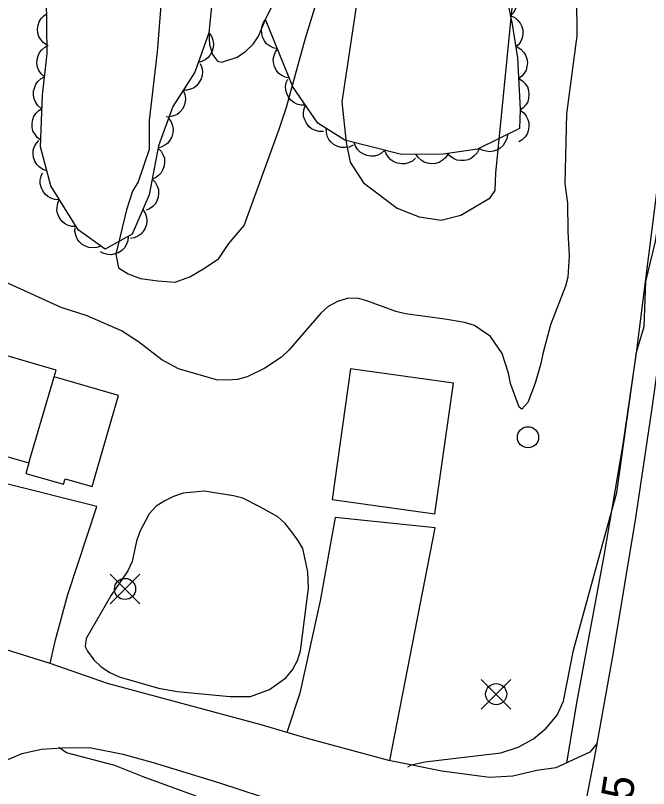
# Model space of a CAD drawing. Extents: x 282461 to 284471, y 5554090 to 5557646.
# Drawn here: x 283421.4 to 283481.3, y 5555795.9 to 5555869.1 of the extents above; entities that cross this region are included whole.
import ezdxf

# ---------------------------------------------------------------- set-up
doc = ezdxf.new("R2010")
doc.units = 0
for name, color, linetype in [('Niveau 1', 7, 'Continuous'), ('Niveau 19', 7, 'Continuous'), ('Niveau 2', 7, 'Continuous'), ('Niveau 21', 7, 'Continuous'), ('Niveau 3', 7, 'Continuous'), ('Niveau 31', 7, 'Continuous'), ('Niveau 36', 7, 'Continuous'), ('Niveau 44', 7, 'Continuous'), ('Niveau 7', 7, 'Continuous')]:
    doc.layers.add(name, color=color, linetype=linetype)

msp = doc.modelspace()

# ---------------------------------------------------------------- linework, layer by layer
at = {"layer": 'Niveau 1'}
msp.add_lwpolyline([(283458.52, 5555798), (283458.86, 5555798.19), (283460.12, 5555798.47), (283467.32, 5555799.32), (283468.95, 5555799.85), (283470.4, 5555800.64), (283471.59, 5555801.67), (283472.63, 5555802.87), (283473.23, 5555804.22), (283474.18, 5555809.04), (283478.28, 5555823.95), (283480.15, 5555837.2), (283480.87, 5555839.64), (283481.02, 5555843.91), (283481.96, 5555847.68), (283483.9, 5555860.21), (283483.82, 5555861.94), (283485.65, 5555873.82)], dxfattribs=at)
at = {"layer": 'Niveau 19'}
for points in [[(283424.65, 5555807.76), (283425.18, 5555810.01), (283426.34, 5555814.29), (283429.07, 5555822.62), (283420.4, 5555824.81), (283413.11, 5555827.11), (283411.54, 5555827.5), (283410.41, 5555824.12), (283405.58, 5555825.41), (283406.96, 5555829.68), (283402.88, 5555830.74), (283401.43, 5555824.93), (283398.5, 5555815.04)], [(283456.8, 5555798.59), (283461.09, 5555820.6), (283451.65, 5555821.58), (283450.23, 5555813.71), (283448.28, 5555804.96), (283447.05, 5555801.26)]]:
    msp.add_lwpolyline(points, dxfattribs=at)
at = {"layer": 'Niveau 2'}
for points in [[(283446.35, 5555858.31), (283447.03, 5555860.4), (283448.83, 5555866.9), (283450.75, 5555873.18), (283451.41, 5555877.36), (283453.08, 5555885.72), (283453.39, 5555890.94), (283452.99, 5555896.62), (283452.01, 5555902.52), (283451.05, 5555905.88), (283449.29, 5555907.95), (283447.43, 5555907.93), (283445.93, 5555906.65), (283443.87, 5555903.27), (283440.35, 5555893.61), (283437.63, 5555884.9), (283435.96, 5555877.35), (283435.3, 5555872.01), (283434.78, 5555865.63), (283434.02, 5555859.13), (283434.04, 5555856.39)], [(283452.27, 5555860.89), (283452.67, 5555857.04), (283453.04, 5555855.18), (283454.33, 5555853.23), (283457.49, 5555850.82), (283459.58, 5555850.03), (283461.68, 5555849.69), (283463.53, 5555850.17), (283466.3, 5555851.82), (283466.76, 5555852.51), (283466.83, 5555854.16), (283468.98, 5555875.88)], [(283474.44, 5555874.35), (283474.51, 5555867.14), (283473.53, 5555859.76), (283473.38, 5555853.15), (283473.63, 5555851.3), (283473.65, 5555848.63), (283473.78, 5555846.32), (283473.66, 5555844.32), (283473.43, 5555843.45), (283472.01, 5555839.79), (283471.28, 5555837.06), (283471.11, 5555836.13)], [(283453.67, 5555870.33), (283452.27, 5555860.89)], [(283434.04, 5555856.39), (283432.99, 5555853.34), (283432.46, 5555852.43), (283431.9, 5555850.68), (283430.89, 5555846.48), (283431.12, 5555845.2), (283432.06, 5555844.63), (283433.22, 5555844.18), (283434.85, 5555843.96), (283436.48, 5555843.85), (283437.87, 5555844.33), (283439.26, 5555845.15), (283440.64, 5555846.09), (283441.56, 5555847.49), (283443.01, 5555849.21), (283446.35, 5555858.31)], [(283471.11, 5555836.13), (283470.55, 5555834.27), (283469.87, 5555832.47), (283469.29, 5555831.83), (283469.06, 5555832), (283468.22, 5555834.26), (283468.04, 5555835.24), (283467.45, 5555837.09), (283466.33, 5555838.7), (283464.81, 5555839.73), (283463.88, 5555840.01), (283462.02, 5555840.34), (283458.3, 5555840.84), (283457.37, 5555841.06), (283454.63, 5555842.08), (283453.76, 5555842.31), (283452.77, 5555842.3), (283451.84, 5555842), (283450.98, 5555841.53), (283450.28, 5555840.89), (283447.24, 5555837.39), (283446.55, 5555836.75), (283444.99, 5555835.69), (283443.31, 5555834.87), (283442.38, 5555834.63), (283441.4, 5555834.56), (283440.41, 5555834.61), (283436.8, 5555835.63), (283435.23, 5555836.48), (283433.01, 5555838.2), (283431.43, 5555839.23), (283428.17, 5555840.65), (283425.72, 5555841.45), (283418.26, 5555844.8)], [(283448.56, 5555818.64), (283448.09, 5555819.45), (283447.5, 5555820.25), (283446.91, 5555821), (283446.21, 5555821.63), (283444.52, 5555822.6), (283442.89, 5555823.4), (283442.02, 5555823.63), (283439.23, 5555824.07), (283437.25, 5555823.88), (283436.33, 5555823.58), (283435.52, 5555823.17), (283434.71, 5555822.64), (283434.02, 5555821.94), (283433.16, 5555820.26), (283432.82, 5555819.33), (283432.43, 5555817.42), (283432.03, 5555816.54), (283430.43, 5555814.22), (283428.08, 5555810.15), (283427.98, 5555809.39), (283428.21, 5555808.93), (283428.8, 5555808.12), (283429.5, 5555807.44), (283430.32, 5555806.92), (283431.19, 5555806.52), (283434.92, 5555805.45), (283436.72, 5555805.12), (283441.66, 5555804.64), (283443.63, 5555804.65), (283445.42, 5555805.3), (283446.98, 5555806.41), (283447.61, 5555807.17), (283448.07, 5555808.04), (283448.35, 5555808.97), (283449.11, 5555814.88), (283449.04, 5555816.45), (283448.56, 5555818.64)], [(283438.49, 5555795.23), (283433.48, 5555797.05), (283430.8, 5555798.13), (283426.21, 5555799.31), (283425.47, 5555799.82)]]:
    msp.add_lwpolyline(points, dxfattribs=at)
at = {"layer": 'Niveau 21'}
for points in [[(283460.71, 5555718.97), (283464.36, 5555736.1), (283469.98, 5555765.27), (283471.92, 5555775.57), (283474.52, 5555790.34), (283476.3, 5555799.49), (283477.96, 5555808.81), (283480.08, 5555821.56), (283481.62, 5555831.93), (283482.77, 5555840.04), (283484.86, 5555856.85), (283486.57, 5555874.63), (283490.46, 5555919.03), (283493.03, 5555950.9), (283494.81, 5555971.05), (283497.52, 5556003.36), (283498.59, 5556015.13), (283507.24, 5556117.01)], [(283503.9, 5556104.84), (283503.1, 5556096.19), (283502.47, 5556087.83), (283499.48, 5556055.91), (283498.14, 5556036.36), (283497.27, 5556024.95), (283496.66, 5556015.32), (283495.18, 5556000.44), (283494.67, 5555992.56), (283493.09, 5555976.29), (283491.31, 5555953.51), (283487.89, 5555907.7), (283485.51, 5555884.08), (283483.68, 5555866.93), (283482.17, 5555853.32), (283480.13, 5555837.14), (283478.87, 5555828.51), (283477.05, 5555817.96), (283474.47, 5555804.05), (283473.53, 5555798.33)], [(283476.43, 5555800.25), (283475.72, 5555799.37), (283472.52, 5555797.89), (283470.72, 5555797.64), (283468.44, 5555797.12), (283466.23, 5555796.98), (283461.73, 5555797.6), (283456.7, 5555798.61), (283448.9, 5555800.71), (283444.62, 5555801.96), (283430.09, 5555805.88), (283424.65, 5555807.76), (283419.5, 5555809.39)], [(283472.86, 5555780.77), (283472.79, 5555781.94), (283472.43, 5555782.98), (283471.84, 5555784.24), (283471.1, 5555785.09), (283470.07, 5555785.9), (283467.97, 5555787.1), (283464.8, 5555788.47), (283458.16, 5555790.98), (283450.91, 5555793.31), (283446.69, 5555794.5), (283440.72, 5555796.44), (283434.43, 5555798.38), (283431.58, 5555799.17), (283428.4, 5555799.79), (283425.79, 5555799.77), (283423.84, 5555799.65), (283421.99, 5555799.23), (283420.02, 5555798.41)]]:
    msp.add_lwpolyline(points, dxfattribs=at)
at = {"layer": 'Niveau 31'}
msp.add_line((283422.64, 5555826.75), (283425.03, 5555834.87), dxfattribs=at)
for points in [[(283431.13, 5555833.11), (283425.03, 5555834.87), (283425.22, 5555835.5), (283419.35, 5555837.2)], [(283462.82, 5555834.27), (283453.08, 5555835.64), (283451.34, 5555823.28), (283461.07, 5555821.91), (283462.82, 5555834.27)], [(283420.45, 5555827.39), (283422.64, 5555826.75), (283422.35, 5555825.75), (283425.92, 5555824.72), (283426.07, 5555825.25), (283428.64, 5555824.51), (283431.13, 5555833.11)]]:
    msp.add_lwpolyline(points, dxfattribs=at)
at = {"layer": 'Niveau 36'}
for p, q in [((283433.16, 5555813.4), (283430.34, 5555816.22)), ((283430.34, 5555813.4), (283433.16, 5555816.22)), ((283468.27, 5555803.45), (283465.45, 5555806.27)), ((283465.45, 5555803.45), (283468.27, 5555806.27))]:
    msp.add_line(p, q, dxfattribs=at)
for centre in [(283469.884, 5555829.169), (283431.753, 5555814.821), (283466.869, 5555804.873)]:
    msp.add_circle(centre, 1, dxfattribs=at)
at = {"layer": 'Niveau 44'}
for points in [[(283470.63, 5555900.65), (283470.36, 5555896.74), (283470.24, 5555893.06), (283470.25, 5555885.98), (283470.14, 5555882.42), (283469.87, 5555880.82), (283469.4, 5555879.33), (283468.24, 5555876.66), (283467.56, 5555874.08), (283467.53, 5555872.73), (283467.74, 5555871.31), (283468.38, 5555868.25), (283468.9, 5555865.06), (283469.15, 5555860.16), (283469.07, 5555858.37), (283465.11, 5555856.43), (283461.86, 5555855.94), (283457.91, 5555855.91), (283452.56, 5555857.26), (283449.99, 5555858.86), (283447.64, 5555862.31), (283445.05, 5555868.69)], [(283467.6, 5555871.96), (283467.99, 5555871.81), (283468.3, 5555871.55), (283468.53, 5555871.31), (283468.69, 5555870.99), (283468.79, 5555870.64), (283468.81, 5555870.26), (283468.79, 5555869.93), (283468.66, 5555869.61), (283468.47, 5555869.29), (283468.22, 5555869.03)], [(283439.68, 5555867.43), (283438.34, 5555863.71), (283436.27, 5555860.45), (283434.91, 5555856.73), (283434.02, 5555852.08), (283432.43, 5555848.36), (283429.88, 5555846.95), (283427.31, 5555848.78), (283424.72, 5555852.94), (283423.76, 5555856.64), (283423.95, 5555861.51), (283424.38, 5555865.45), (283424.33, 5555870.79)], [(283424.37, 5555866.24), (283424.02, 5555866.47), (283423.77, 5555866.78), (283423.59, 5555867.07), (283423.5, 5555867.4), (283423.46, 5555867.77), (283423.52, 5555868.15), (283423.61, 5555868.46), (283423.8, 5555868.76), (283424.05, 5555869.03), (283424.34, 5555869.24)], [(283446.18, 5555865.91), (283445.77, 5555866), (283445.41, 5555866.19), (283445.15, 5555866.39), (283444.94, 5555866.67), (283444.77, 5555867), (283444.69, 5555867.38), (283444.65, 5555867.7), (283444.72, 5555868.04), (283444.85, 5555868.39), (283445.05, 5555868.69)], [(283468.25, 5555869.04), (283468.63, 5555868.86), (283468.93, 5555868.59), (283469.15, 5555868.34), (283469.29, 5555868.02), (283469.38, 5555867.66), (283469.38, 5555867.28), (283469.34, 5555866.95), (283469.2, 5555866.63), (283469, 5555866.32), (283468.73, 5555866.08)], [(283439.68, 5555867.43), (283439.93, 5555867.09), (283440.06, 5555866.71), (283440.13, 5555866.39), (283440.1, 5555866.04), (283440, 5555865.68), (283439.81, 5555865.34), (283439.62, 5555865.08), (283439.34, 5555864.87), (283439.01, 5555864.7), (283438.66, 5555864.61)], [(283424.14, 5555863.26), (283423.82, 5555863.53), (283423.6, 5555863.87), (283423.46, 5555864.17), (283423.41, 5555864.51), (283423.42, 5555864.88), (283423.52, 5555865.25), (283423.64, 5555865.55), (283423.87, 5555865.82), (283424.15, 5555866.07), (283424.47, 5555866.24)], [(283447.31, 5555863.13), (283446.9, 5555863.22), (283446.54, 5555863.42), (283446.28, 5555863.61), (283446.06, 5555863.89), (283445.9, 5555864.22), (283445.81, 5555864.6), (283445.78, 5555864.92), (283445.85, 5555865.27), (283445.98, 5555865.61), (283446.18, 5555865.91)], [(283468.85, 5555866.09), (283469.2, 5555865.87), (283469.48, 5555865.57), (283469.66, 5555865.3), (283469.77, 5555864.96), (283469.82, 5555864.6), (283469.78, 5555864.22), (283469.7, 5555863.9), (283469.53, 5555863.59), (283469.29, 5555863.31), (283469, 5555863.09)], [(283438.85, 5555864.52), (283439.02, 5555864.13), (283439.07, 5555863.73), (283439.06, 5555863.4), (283438.95, 5555863.06), (283438.78, 5555862.74), (283438.53, 5555862.45), (283438.28, 5555862.23), (283437.96, 5555862.09), (283437.6, 5555862), (283437.24, 5555861.99)], [(283423.82, 5555860.27), (283423.5, 5555860.54), (283423.28, 5555860.89), (283423.14, 5555861.19), (283423.08, 5555861.53), (283423.09, 5555861.9), (283423.2, 5555862.27), (283423.32, 5555862.57), (283423.54, 5555862.84), (283423.82, 5555863.09), (283424.14, 5555863.26)], [(283448.83, 5555860.57), (283448.41, 5555860.57), (283448.02, 5555860.68), (283447.72, 5555860.82), (283447.45, 5555861.05), (283447.22, 5555861.33), (283447.06, 5555861.68), (283446.96, 5555861.99), (283446.95, 5555862.34), (283447.01, 5555862.71), (283447.14, 5555863.04)], [(283469, 5555863.09), (283469.36, 5555862.88), (283469.63, 5555862.58), (283469.82, 5555862.3), (283469.92, 5555861.97), (283469.97, 5555861.6), (283469.93, 5555861.22), (283469.86, 5555860.9), (283469.68, 5555860.6), (283469.44, 5555860.32), (283469.15, 5555860.1)], [(283437.24, 5555861.99), (283437.41, 5555861.6), (283437.46, 5555861.2), (283437.45, 5555860.87), (283437.35, 5555860.53), (283437.18, 5555860.21), (283436.92, 5555859.92), (283436.68, 5555859.7), (283436.36, 5555859.56), (283436, 5555859.46), (283435.64, 5555859.45)], [(283450.52, 5555858.09), (283450.1, 5555858.09), (283449.71, 5555858.2), (283449.41, 5555858.34), (283449.14, 5555858.57), (283448.91, 5555858.86), (283448.75, 5555859.2), (283448.65, 5555859.51), (283448.64, 5555859.87), (283448.7, 5555860.23), (283448.83, 5555860.57)], [(283423.78, 5555857.27), (283423.45, 5555857.52), (283423.2, 5555857.85), (283423.04, 5555858.13), (283422.97, 5555858.48), (283422.95, 5555858.85), (283423.03, 5555859.22), (283423.13, 5555859.53), (283423.33, 5555859.82), (283423.6, 5555860.08), (283423.9, 5555860.27)], [(283469.15, 5555860.1), (283469.48, 5555859.85), (283469.72, 5555859.52), (283469.88, 5555859.23), (283469.96, 5555858.89), (283469.97, 5555858.52), (283469.89, 5555858.15), (283469.79, 5555857.84), (283469.58, 5555857.55), (283469.32, 5555857.29), (283469.01, 5555857.1)], [(283435.86, 5555859.34), (283436.11, 5555859), (283436.24, 5555858.62), (283436.31, 5555858.3), (283436.27, 5555857.95), (283436.18, 5555857.59), (283435.99, 5555857.26), (283435.8, 5555856.99), (283435.51, 5555856.78), (283435.18, 5555856.61), (283434.84, 5555856.53)], [(283453.33, 5555856.78), (283452.95, 5555856.61), (283452.54, 5555856.56), (283452.21, 5555856.56), (283451.88, 5555856.67), (283451.55, 5555856.84), (283451.26, 5555857.09), (283451.04, 5555857.33), (283450.89, 5555857.65), (283450.8, 5555858.01), (283450.78, 5555858.37)], [(283467.93, 5555857.81), (283467.87, 5555857.4), (283467.7, 5555857.03), (283467.53, 5555856.75), (283467.26, 5555856.52), (283466.94, 5555856.33), (283466.58, 5555856.22), (283466.26, 5555856.16), (283465.91, 5555856.21), (283465.55, 5555856.31), (283465.24, 5555856.49)], [(283424.35, 5555854.35), (283423.96, 5555854.49), (283423.63, 5555854.73), (283423.4, 5555854.96), (283423.22, 5555855.27), (283423.1, 5555855.62), (283423.07, 5555856), (283423.07, 5555856.32), (283423.19, 5555856.66), (283423.36, 5555856.98), (283423.6, 5555857.25)], [(283456.34, 5555856.31), (283456.03, 5555856.03), (283455.66, 5555855.86), (283455.35, 5555855.76), (283455, 5555855.75), (283454.63, 5555855.81), (283454.28, 5555855.97), (283454, 5555856.13), (283453.76, 5555856.39), (283453.56, 5555856.7), (283453.44, 5555857.04)], [(283434.87, 5555856.52), (283435.16, 5555856.22), (283435.36, 5555855.86), (283435.47, 5555855.55), (283435.5, 5555855.2), (283435.46, 5555854.84), (283435.33, 5555854.48), (283435.18, 5555854.19), (283434.93, 5555853.93), (283434.64, 5555853.71), (283434.31, 5555853.57)], [(283459.25, 5555855.57), (283458.94, 5555855.29), (283458.57, 5555855.12), (283458.26, 5555855.02), (283457.9, 5555855.02), (283457.54, 5555855.08), (283457.19, 5555855.23), (283456.91, 5555855.4), (283456.67, 5555855.66), (283456.47, 5555855.97), (283456.34, 5555856.31)], [(283465.25, 5555856.45), (283465.07, 5555856.07), (283464.8, 5555855.77), (283464.55, 5555855.56), (283464.22, 5555855.42), (283463.86, 5555855.34), (283463.48, 5555855.34), (283463.16, 5555855.38), (283462.84, 5555855.53), (283462.53, 5555855.74), (283462.29, 5555856)], [(283462.29, 5555855.94), (283462.06, 5555855.6), (283461.75, 5555855.34), (283461.47, 5555855.16), (283461.13, 5555855.07), (283460.76, 5555855.04), (283460.38, 5555855.1), (283460.07, 5555855.18), (283459.77, 5555855.37), (283459.5, 5555855.62), (283459.29, 5555855.92)], [(283425.53, 5555851.63), (283425.12, 5555851.65), (283424.73, 5555851.78), (283424.44, 5555851.93), (283424.18, 5555852.17), (283423.96, 5555852.46), (283423.82, 5555852.82), (283423.72, 5555853.13), (283423.73, 5555853.48), (283423.8, 5555853.85), (283423.95, 5555854.18)], [(283434.31, 5555853.57), (283434.6, 5555853.28), (283434.79, 5555852.92), (283434.91, 5555852.61), (283434.93, 5555852.26), (283434.9, 5555851.89), (283434.76, 5555851.53), (283434.62, 5555851.24), (283434.37, 5555850.99), (283434.07, 5555850.77), (283433.74, 5555850.63)], [(283427.12, 5555849.09), (283426.7, 5555849.1), (283426.32, 5555849.23), (283426.02, 5555849.38), (283425.77, 5555849.62), (283425.55, 5555849.92), (283425.4, 5555850.27), (283425.31, 5555850.59), (283425.32, 5555850.94), (283425.39, 5555851.3), (283425.53, 5555851.63)], [(283433.44, 5555850.72), (283433.66, 5555850.37), (283433.78, 5555849.98), (283433.82, 5555849.65), (283433.77, 5555849.3), (283433.66, 5555848.95), (283433.45, 5555848.63), (283433.25, 5555848.38), (283432.95, 5555848.18), (283432.61, 5555848.03), (283432.26, 5555847.96)], [(283429.46, 5555847.25), (283429.07, 5555847.1), (283428.66, 5555847.08), (283428.33, 5555847.1), (283428, 5555847.23), (283427.69, 5555847.41), (283427.41, 5555847.68), (283427.21, 5555847.94), (283427.08, 5555848.27), (283427.01, 5555848.63), (283427.02, 5555848.99)], [(283432.05, 5555848.15), (283432.01, 5555847.73), (283431.86, 5555847.36), (283431.7, 5555847.07), (283431.44, 5555846.83), (283431.14, 5555846.62), (283430.78, 5555846.5), (283430.46, 5555846.42), (283430.11, 5555846.45), (283429.75, 5555846.54), (283429.43, 5555846.7)]]:
    msp.add_lwpolyline(points, dxfattribs=at)
at = {"layer": 'Niveau 7'}
for points in [[(283440.26, 5555873.03), (283439.68, 5555867.43)], [(283439.68, 5555867.43), (283439.74, 5555866.3), (283440.04, 5555865.38), (283440.51, 5555864.74), (283440.92, 5555864.63), (283442.37, 5555865.11), (283443.17, 5555865.69), (283443.87, 5555866.34), (283444.38, 5555867.09), (283445.05, 5555868.69), (283445.58, 5555869.77)]]:
    msp.add_lwpolyline(points, dxfattribs=at)

# ---------------------------------------------------------------- texts
at = {"layer": 'Niveau 3'}
msp.add_text('5,5  ', height=3, rotation=81.09575, dxfattribs=at).set_placement((283479.21, 5555791.43))

doc.saveas('drawing.dxf')
